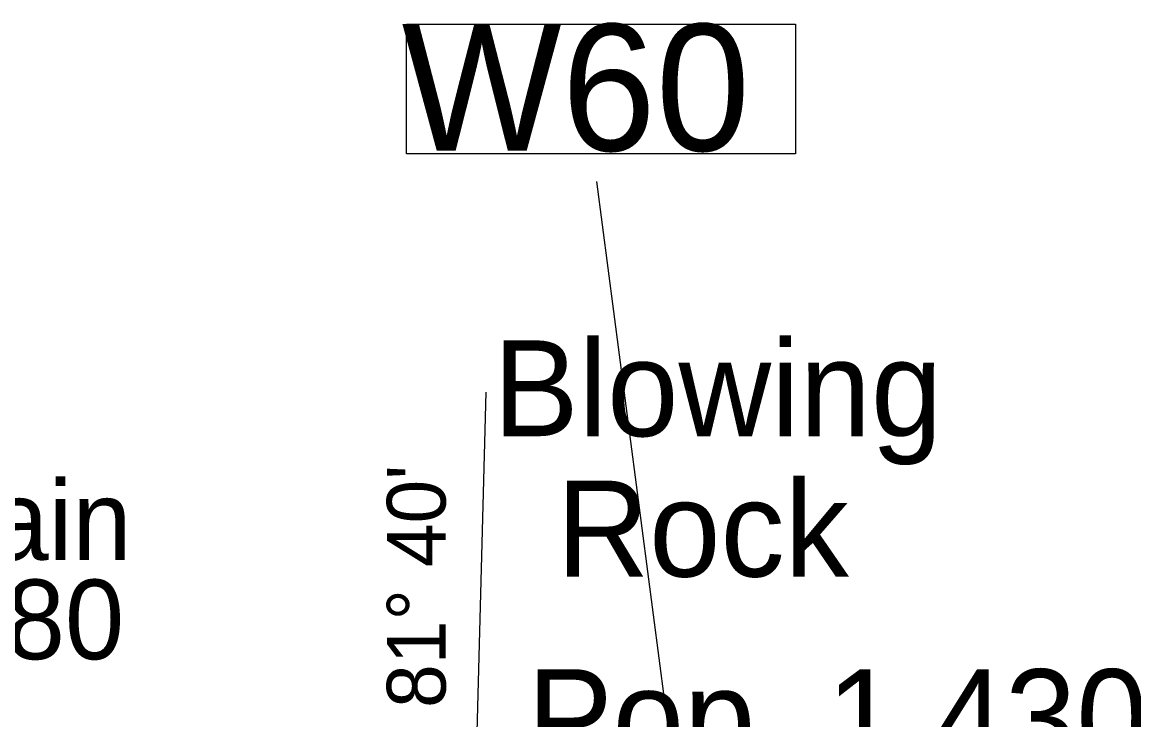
# Model space of a CAD drawing. Extents: x 1159738 to 1321356, y 736314 to 882035.
# Drawn here: x 1207471 to 1219753, y 874325 to 882035 of the extents above; entities that cross this region are included whole.
import ezdxf

# ---------------------------------------------------------------- set-up
doc = ezdxf.new("R2010")
doc.units = 0
for name, color, linetype in [('Exist Civil Demographics City Label', 7, 'Continuous'), ('Exist Geographical Mountain Summit Elevation Number Label', 7, 'Continuous'), ('Exist Geographical Mountain Summit Label', 7, 'Continuous'), ('Exist Road Primary US Structure NCDOT Private Pedestrian CELL', 7, 'Continuous'), ('Map Preparation Longitude Latitude Label', 7, 'Continuous'), ('Map Preparation Longitude Latitude Lines', 7, 'Continuous')]:
    doc.layers.add(name, color=color, linetype=linetype)

msp = doc.modelspace()

# ---------------------------------------------------------------- linework, layer by layer
at = {"layer": 'Exist Road Primary US Structure NCDOT Private Pedestrian CELL'}
msp.add_line((1214842, 872478), (1213819, 880273), dxfattribs=at)
msp.add_lwpolyline([(1211719, 882012), (1216016, 882012), (1216016, 880581), (1211719, 880581)], close=True, dxfattribs=at)
at = {"layer": 'Map Preparation Longitude Latitude Lines'}
msp.add_line((1212480, 873534), (1212599, 877946), dxfattribs=at)

# ---------------------------------------------------------------- texts
at = {"layer": 'Exist Civil Demographics City Label'}
for s, p in [('Blowing', (1212674, 877459)), ('Rock', (1213375, 875907)), ('Pop. 1,430', (1213050, 873823))]:
    msp.add_text(s, height=1060, dxfattribs=at).set_placement(p)
at = {"layer": 'Exist Geographical Mountain Summit Elevation Number Label'}
msp.add_text('Elevation 3780', height=880, dxfattribs=at).set_placement((1200812, 874994))
at = {"layer": 'Exist Geographical Mountain Summit Label'}
msp.add_text('Round Mountain', height=880, dxfattribs=at).set_placement((1200044, 876090))
at = {"layer": 'Exist Road Primary US Structure NCDOT Private Pedestrian CELL'}
msp.add_text('W60', height=1400, dxfattribs=at).set_placement((1211664, 880614))
at = {"layer": 'Map Preparation Longitude Latitude Label'}
msp.add_text("81° 40'", height=650, rotation=90, dxfattribs=at).set_placement((1212150, 874455))

doc.saveas('drawing.dxf')
